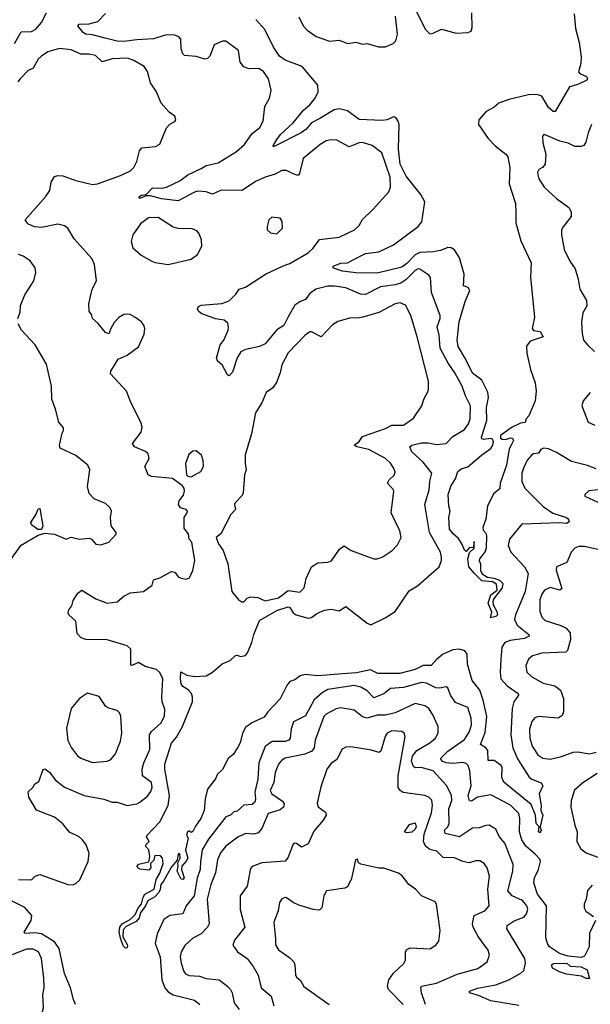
# Model space of a CAD drawing. Extents: x 1954683 to 2060285, y 904798 to 1016299.
# Tile 398 of 472: x 2023113 to 2026580, y 972316 to 978303. Entities that reach past the tile are written whole.
import ezdxf

# ---------------------------------------------------------------- set-up
doc = ezdxf.new("R2010")
doc.units = 0

msp = doc.modelspace()

# ---------------------------------------------------------------- linework, layer by layer
at = {"layer": '0CON10XD'}
for points in [[(2023081.2, 978158.8), (2023121.8, 978228.2), (2023185, 978231.9), (2023210.9, 978245), (2023245.4, 978285), (2023275.4, 978344.6)], [(2026036.9, 974415), (2026031.4, 974335), (2026036.7, 974295), (2026075, 974251.8), (2026142, 974205), (2026144, 974195), (2026114.4, 974155.6), (2026104.2, 974115), (2026096.2, 973955), (2026110, 973875), (2026137.7, 973807.7), (2026207.9, 973697.9), (2026225, 973684.4), (2026281.7, 973661.7), (2026291.1, 973645), (2026268.6, 973595), (2026281.1, 973525), (2026280, 973495), (2026291.5, 973465), (2026276, 973395), (2026280.6, 973375), (2026275, 973359.2), (2026264.7, 973365), (2026270, 973395), (2026250.9, 973415), (2026246.7, 973466.7), (2026221.3, 973531.3), (2026055, 973666.2), (2026042.3, 973695), (2026044, 973754), (2026038.6, 973768.6), (2025995, 973797.9), (2025958.8, 973798.8), (2025958.2, 973858.2), (2025945, 973875.4), (2025911.9, 973895), (2025942, 973968), (2025950.2, 974065), (2025929.5, 974165), (2025908.1, 974225), (2025861.2, 974285), (2025833, 974385), (2025831.8, 974445), (2025818.1, 974465), (2025782.5, 974475), (2025745, 974471.7), (2025685, 974444.5), (2025646.9, 974415), (2025613.6, 974376.4), (2025565, 974376.5), (2025515, 974352.1), (2025422.5, 974327.5), (2025288.2, 974328.2), (2025245, 974350), (2025159.4, 974330.6), (2025075, 974325.9), (2024923.6, 974313.6), (2024845, 974321.7), (2024817, 974313), (2024785, 974287.8), (2024755, 974279.4), (2024736.4, 974255), (2024696.5, 974173.5), (2024620, 974095), (2024597.6, 974062.4), (2024522.5, 974027.5), (2024485, 973998.1), (2024466.4, 973965), (2024452.2, 973905), (2024435.5, 973874.5), (2024410, 973835), (2024379.5, 973810.5), (2024345.7, 973744.3), (2024315.7, 973714.3), (2024303.6, 973686.4), (2024255, 973623.3), (2024239.5, 973565), (2024234.1, 973494.1), (2024213.1, 973445), (2024180.3, 973399.7), (2024165, 973366.7), (2024155, 973361.2), (2024145, 973370), (2024133.3, 973365), (2024126.2, 973345), (2024135.8, 973325), (2024120, 973255), (2024134.3, 973205), (2024124.4, 973185.6), (2024098.8, 973155), (2024096.2, 973135), (2024113.3, 973085), (2024105, 973073.8), (2024095, 973076.7), (2024068.8, 973125), (2024076.7, 973153.3), (2024073.3, 973176.7), (2024088, 973205), (2024085, 973230), (2024075, 973230), (2024068.8, 973191.2), (2024035, 973151.2), (2023987.7, 973065), (2023969.6, 973045), (2023966.8, 973013.2), (2023958.7, 972995), (2023935, 972970), (2023891.1, 972945), (2023877.8, 972915), (2023847.3, 972872.7), (2023838, 972842), (2023820.5, 972819.5), (2023760.5, 972789.5), (2023741.1, 972768.9), (2023739.4, 972725), (2023768.2, 972675), (2023765, 972660), (2023755, 972657.1), (2023740.9, 972670.9), (2023725, 972717.5), (2023717.3, 972757.3), (2023720.5, 972785), (2023735, 972804.3), (2023785, 972831.1), (2023816.6, 972863.4), (2023830.8, 972899.2), (2023853.2, 972926.8), (2023863.1, 972966.9), (2023874, 972986), (2023930.4, 973015), (2023942.9, 973075), (2023965, 973113.8), (2023985, 973172.5), (2023980, 973205), (2023968.3, 973218.3), (2023935, 973220), (2023928.3, 973191.7), (2023908.3, 973171.7), (2023908.8, 973145), (2023898.3, 973131.7), (2023845, 973136.7), (2023830, 973145), (2023827.5, 973155), (2023835, 973167.5), (2023898.3, 973181.7), (2023903.3, 973215), (2023897.5, 973255), (2023880, 973275), (2023880, 973285), (2023900, 973305), (2023883.8, 973333.8), (2023886.7, 973345), (2023964.2, 973425.8), (2024015.3, 973525), (2024023.4, 973585), (2023994.2, 973745), (2023995.3, 973775.3), (2024035.7, 973904.3), (2024065, 973939.6), (2024099.9, 974000.1), (2024162.3, 974155), (2024163.8, 974183.8), (2024156, 974206), (2024137.4, 974227.4), (2024105, 974248.9), (2024094.3, 974265), (2024089.6, 974295), (2024093, 974337), (2024127.6, 974317.6), (2024175, 974309.1), (2024246.1, 974313.9), (2024284, 974336), (2024344.1, 974385.9), (2024392.7, 974407.3), (2024425, 974435.8), (2024435, 974438.6), (2024455, 974430), (2024485, 974437.1), (2024497.4, 974452.6), (2024522.8, 974515), (2024535.9, 974565), (2024570.4, 974649.6), (2024675, 974711.1), (2024745, 974732), (2024755, 974728.1), (2024775, 974697), (2024792.4, 974685), (2024866.5, 974663.5), (2024885, 974666.9), (2024918.7, 974691.3), (2024965, 974712.1), (2025005, 974717.8), (2025055, 974708.5), (2025095, 974734.3), (2025225, 974632.7), (2025246.2, 974623.8), (2025334.2, 974665), (2025395, 974703.6), (2025479.4, 974830.6), (2025529.5, 974860.5), (2025661.4, 974975), (2025675.6, 975015), (2025675.6, 975035), (2025669.5, 975065), (2025602.4, 975185), (2025575.3, 975355), (2025601.3, 975445), (2025603.9, 975496.1), (2025617.1, 975545), (2025565, 975612.3), (2025495.5, 975675), (2025482.5, 975705), (2025495, 975716.7), (2025555, 975730.2), (2025595, 975730.2), (2025645, 975719.6), (2025703.8, 975725), (2025745, 975768.8), (2025815, 975810.8), (2025839.4, 975845), (2025849.5, 975875), (2025851.5, 975955), (2025821.1, 976015), (2025800.7, 976075), (2025756.9, 976155), (2025716.1, 976215), (2025668.1, 976305), (2025661.7, 976385), (2025649.7, 976435), (2025667.5, 976485), (2025668.2, 976505), (2025614.7, 976645), (2025608.9, 976735), (2025598.6, 976748.6), (2025545, 976785.3), (2025535, 976787.1), (2025515, 976777.9), (2025458.8, 976721.2), (2025428.7, 976701.3), (2025395, 976689.8), (2025305, 976678.3), (2025215, 976632.4), (2025183.8, 976633.8), (2025095, 976672.1), (2025025, 976683.2), (2024985, 976682.9), (2024912, 976665), (2024874.5, 976635), (2024848.9, 976601.1), (2024815, 976587.3), (2024785, 976566.5), (2024744.8, 976495.2), (2024717.2, 976442.8), (2024675, 976418), (2024605, 976332.8), (2024570.8, 976315), (2024485, 976298.1), (2024457.3, 976282.7), (2024434, 976246), (2024405, 976158.8), (2024385, 976137.5), (2024375, 976142.5), (2024343.4, 976203.4), (2024316.2, 976225), (2024308.8, 976245), (2024330.6, 976325), (2024353.1, 976355), (2024379.1, 976415), (2024382.5, 976435), (2024377.2, 976457.2), (2024355, 976475.6), (2024303.6, 976483.6), (2024215, 976516), (2024199.7, 976529.7), (2024193.8, 976545), (2024200.3, 976559.7), (2024215, 976568), (2024342.1, 976577.9), (2024385, 976594.2), (2024426.4, 976633.6), (2024445.5, 976664.5), (2024484.5, 976675.5), (2024607.1, 976755), (2024713.7, 976806.3), (2024755, 976821.3), (2024865.6, 976885), (2024896.9, 976913.1), (2024935, 976965.6), (2025055, 976980.9), (2025146.7, 977025), (2025175, 977051.2), (2025195, 977088.8), (2025259.7, 977150.3), (2025355, 977256), (2025365.6, 977285), (2025363.8, 977345), (2025312.6, 977492.6), (2025255, 977538.6), (2025195.7, 977555.7), (2025175, 977554.2), (2025115, 977530.6), (2025039.7, 977569.7), (2025005, 977573.1), (2024975, 977566.9), (2024938, 977545), (2024835, 977458), (2024813.1, 977366.9), (2024805, 977356), (2024773.6, 977366.4), (2024735, 977385.5), (2024705, 977386.5), (2024665, 977363.5), (2024605, 977346.2), (2024545, 977320), (2024464.7, 977265.3), (2024336.7, 977266.7), (2024285, 977241.3), (2024245, 977256.2), (2024195, 977260), (2024174.9, 977255.1), (2024075, 977201.3), (2023975, 977213.7), (2023908.6, 977231.4), (2023878.8, 977231.2), (2023845, 977216.2), (2023836.2, 977225), (2023853.3, 977235), (2023880.8, 977239.2), (2023919.7, 977280.3), (2023975, 977279.2), (2024005, 977285.4), (2024085, 977323.8), (2024135, 977360.4), (2024215, 977397.1), (2024245, 977417.1), (2024318.1, 977431.9), (2024430.5, 977500.5), (2024479.4, 977545), (2024525, 977610.8), (2024572.4, 977647.6), (2024592.9, 977685), (2024602, 977775), (2024630, 977825), (2024641.4, 977875), (2024625, 977943.3), (2024595, 977987.5), (2024565, 978005.6), (2024505, 978004.3), (2024475, 978016.2), (2024453.3, 978045), (2024443.3, 978115), (2024365, 978172.5), (2024345, 978172.5), (2024295, 978150), (2024268.9, 978081.1), (2024255, 978066), (2024237, 978063), (2024185, 978079.5), (2024114.6, 978084.6), (2024104.5, 978095), (2024094.6, 978125), (2024091.5, 978185), (2024079.4, 978199.4), (2024055, 978208.5), (2024005, 978211.5), (2023925, 978186.8), (2023825, 978181.4), (2023745, 978169.5), (2023705, 978172.4), (2023631.5, 978191.5), (2023555, 978211.1), (2023513.3, 978215), (2023498, 978225), (2023466, 978265), (2023475, 978275.4), (2023535, 978278.4), (2023587.3, 978292.7), (2023635, 978339.6)], [(2024809.7, 978319.7), (2024835.4, 978265), (2024858.8, 978238.8), (2024915, 978201.1), (2024995, 978172.9), (2025055, 978177.8), (2025105, 978158.9), (2025155, 978165.5), (2025195, 978153.1), (2025225, 978158.6), (2025293.1, 978136.9), (2025335, 978137.1), (2025382.1, 978157.9), (2025397.5, 978175), (2025408.9, 978215), (2025395.3, 978325.3)], [(2025517.8, 978365), (2025577.1, 978245), (2025605, 978217.5), (2025625, 978220.8), (2025675, 978245.3), (2025765, 978221.4), (2025835.5, 978224.5), (2025856.7, 978233.3), (2025862.4, 978255), (2025859.2, 978345)], [(2026482.3, 978337.7), (2026489.3, 978249.3), (2026512.6, 978165), (2026525, 978077.5)], [(2026525, 978077.5), (2026523.2, 978036.8), (2026507.5, 977985), (2026516.2, 977975), (2026556.8, 977956.8), (2026562.3, 977945), (2026559.4, 977935), (2026505, 977908.6), (2026454.4, 977895.6), (2026365.7, 977744.3), (2026355, 977744.3), (2026325, 977770), (2026285, 977837.3), (2026257.4, 977847.4), (2026205, 977846.3), (2026085, 977817.5), (2026024.7, 977795.3), (2025995, 977771.4), (2025946.2, 977745), (2025902, 977695), (2025900, 977665), (2025960.3, 977580.3), (2026002.7, 977535), (2026066, 977486), (2026078.2, 977468.2), (2026091.1, 977405), (2026087.4, 977305), (2026124.4, 977185), (2026128.2, 977131.8), (2026127.9, 977067.9), (2026157.7, 976957.7), (2026220.8, 976825), (2026216.9, 976735), (2026240, 976495), (2026226, 976425), (2026235, 976413.6), (2026276, 976406), (2026292.5, 976375), (2026215, 976348), (2026192.1, 976317.9), (2026193.3, 976275), (2026216.2, 976175), (2026245.5, 976095), (2026250.4, 976045), (2026245.4, 975984.6), (2026206.9, 975895), (2026189.2, 975875), (2026185, 975854), (2026155, 975850), (2026104.7, 975825.3), (2026035, 975775.5), (2026035, 975759.2), (2026045, 975751.8), (2026065, 975749.5), (2026095, 975760.8), (2026107.8, 975757.8), (2026112.9, 975745), (2026101.2, 975718.8), (2026087.3, 975692.7), (2026070.3, 975595), (2026031.9, 975485), (2026030, 975450), (2025991.2, 975418.8), (2025955.7, 975345), (2025945.6, 975265), (2025927.5, 975215), (2025928.3, 975198.3), (2025945, 975180), (2025948.8, 975165), (2025947.7, 975092.3), (2025940.7, 975069.3), (2025906, 975025), (2025904.4, 975015), (2025913.5, 974993.5), (2025911.9, 974951.9), (2025922.7, 974932.7), (2025955, 974912.5), (2025995, 974907.8), (2026028, 974895), (2026047.9, 974875), (2026045, 974849.2), (2025991.1, 974778.9), (2025986.9, 974765), (2025988.8, 974745), (2026012.7, 974705), (2026015.4, 974685), (2026005.9, 974674.1), (2025973.3, 974665), (2025980.7, 974700.7), (2025959.6, 974755), (2025974.7, 974805.3), (2026014.4, 974835), (2026010.2, 974870.2), (2025985.6, 974885.6), (2025920.9, 974890.9), (2025875.9, 974935.9), (2025841.9, 974975), (2025835.6, 975025), (2025846, 975064), (2025875, 975090), (2025875, 975130), (2025868.3, 975091.7), (2025845, 975092.5), (2025825, 975070), (2025815, 975077.5), (2025802.1, 975112.1), (2025778.8, 975148.8), (2025745.8, 975175.8), (2025724.3, 975204.3), (2025721.2, 975275), (2025728.8, 975315), (2025720, 975345), (2025716.9, 975415), (2025735, 975471.2), (2025760, 975510), (2025774.5, 975555), (2025795, 975572.1), (2025836.7, 975583.3), (2025918.5, 975655), (2025975, 975695.5), (2025988.3, 975715), (2025990.8, 975735), (2025985, 975751.5), (2025975, 975755.4), (2025930.6, 975750.6), (2025921.2, 975755), (2025918.6, 975765), (2025950.5, 975865), (2025949.3, 975945), (2025960.4, 976005), (2025957.4, 976037.4), (2025920.9, 976110.9), (2025865, 976154.4), (2025821.2, 976241.2), (2025777.1, 976315), (2025771.8, 976355), (2025783.9, 976465), (2025820, 976590), (2025847.2, 976657.2), (2025838.5, 976675), (2025809.2, 976685), (2025812.8, 976755), (2025784.8, 976855), (2025755, 976903.2), (2025735, 976914.7), (2025715, 976917.3), (2025670.2, 976899.8), (2025625, 976890.7), (2025545, 976888.1), (2025515, 976872.9), (2025465, 976820.3), (2025435, 976798.7), (2025285, 976760.8), (2025155, 976763.2), (2025074.1, 976774.1), (2025025, 976790), (2025016.7, 976795), (2025017.5, 976805), (2025065, 976822.2), (2025105, 976824.4), (2025135, 976840), (2025215, 976881.1), (2025295, 976891.1), (2025385, 976934.5), (2025535, 977045.5), (2025555.3, 977074.7), (2025574, 977195), (2025549.6, 977239.6), (2025460.9, 977350.9), (2025424.9, 977424.9), (2025414.6, 977515), (2025417.8, 977665), (2025413.5, 977685), (2025398.8, 977708.8), (2025385, 977712.3), (2025345, 977693.6), (2025315, 977690.2), (2025176.1, 977696.1), (2025105, 977749.2), (2025055, 977761.2), (2025023.1, 977755), (2024936.9, 977703.1), (2024885.4, 977675), (2024850.7, 977635), (2024822.7, 977615), (2024655, 977530), (2024652.9, 977535), (2024675, 977574), (2024698.5, 977605), (2024774.4, 977675.6), (2024836.4, 977753.6), (2024875.2, 977784.8), (2024907.9, 977825), (2024926.2, 977865), (2024925.4, 977905), (2024828.7, 978018.6), (2024725, 978056.1), (2024691.9, 978081.9), (2024654.7, 978135), (2024603.3, 978243.3), (2024548.2, 978305)], [(2023105, 973074.2), (2023185, 973073.3), (2023207.5, 973095), (2023235, 973105.7), (2023405, 973043.6), (2023436.9, 973043.1), (2023455, 973050), (2023477.6, 973072.4), (2023529.6, 973185), (2023535.3, 973235.3), (2023516.7, 973285), (2023495.4, 973315), (2023473.4, 973333.4), (2023415, 973362), (2023375, 973412.4), (2023325, 973453.3), (2023216, 973496), (2023168.2, 973575), (2023165, 973608), (2023192.5, 973635), (2023204.1, 973655.9), (2023228.8, 973671.2), (2023256.4, 973743.6), (2023265, 973746.7), (2023295, 973727.5), (2023328.3, 973681.7), (2023385, 973635.6), (2023505, 973586.2), (2023625, 973562.5), (2023675, 973545.6), (2023705, 973545.6), (2023765, 973524.3), (2023825, 973535.7), (2023843.8, 973545), (2023888.9, 973581.1), (2023909.8, 973610.2), (2023917.1, 973635), (2023914.4, 973664.4), (2023858.8, 973705), (2023857.5, 973745), (2023866.8, 973783.2), (2023902.9, 973865), (2023900.7, 973955), (2023914.5, 973975), (2023971.4, 974025), (2023993, 974067), (2023995, 974110), (2023979.2, 974155), (2023977.1, 974185), (2023983.5, 974295), (2023965, 974334.2), (2023945, 974351.9), (2023875, 974370.5), (2023835, 974393.3), (2023795, 974375.6), (2023787.9, 974377.9), (2023787.3, 974475), (2023765.9, 974495.9), (2023645, 974531.8), (2023515, 974533.3), (2023487.5, 974545), (2023461.3, 974571.3), (2023453.8, 974645), (2023412, 974685), (2023408, 974695), (2023412, 974715), (2023430.3, 974739.7), (2023438, 974772), (2023466.7, 974815), (2023490, 974835), (2023575, 974782), (2023645, 974754), (2023705, 974762.9), (2023745, 974798), (2023785, 974817.5), (2023865, 974826.2), (2023917.5, 974865), (2023925, 974896.7), (2023965, 974908), (2024035, 974946.7), (2024055, 974942.5), (2024076.1, 974916.1), (2024095, 974906.2), (2024125, 974900), (2024145, 974910), (2024165.7, 974954.3), (2024177.1, 975015), (2024158.8, 975125), (2024143.3, 975145), (2024138.8, 975175), (2024111.7, 975211.7), (2024112, 975275), (2024130, 975305), (2024132.5, 975315), (2024123.8, 975323.8), (2024090, 975335), (2024078.8, 975355), (2024082.3, 975377.7), (2024107.7, 975412.3), (2024113.8, 975435), (2024112.5, 975455), (2024100, 975470), (2024042.3, 975512.3), (2023914.5, 975524.5), (2023894, 975535), (2023874, 975585), (2023900.6, 975635), (2023893.4, 975663.4), (2023877.2, 975677.2), (2023811.2, 975705), (2023798, 975725), (2023851.2, 975795), (2023856.2, 975825), (2023848.8, 975855), (2023790.5, 975970.5), (2023761.2, 976045), (2023665, 976150), (2023666.7, 976165), (2023710.5, 976239.5), (2023765, 976263.8), (2023835, 976313.8), (2023868.3, 976391.7), (2023873.8, 976425), (2023868, 976445), (2023853.8, 976465), (2023812, 976495), (2023785, 976510), (2023765, 976512.5), (2023745, 976509.5), (2023715, 976492.9), (2023687.4, 976462.6), (2023665.8, 976425), (2023655, 976393.3), (2023635, 976400), (2023590, 976455), (2023556.2, 976485), (2023550, 976510), (2023535, 976530), (2023534, 976575), (2023554, 976665), (2023580, 976715), (2023566.7, 976815), (2023550.5, 976850.5), (2023445, 976970), (2023405.5, 977035), (2023385, 977049.6), (2023345, 977058.8), (2023245, 977039.2), (2023203.9, 977043.9), (2023162.1, 977062.1), (2023146.7, 977085), (2023270, 977225), (2023296, 977265), (2023304.2, 977315.8), (2023325, 977348.8), (2023345, 977356), (2023375, 977354.2), (2023455, 977325.6), (2023555, 977300), (2023585, 977305.4), (2023724.5, 977355.5), (2023785.5, 977384.5), (2023806.2, 977405), (2023825, 977440), (2023840, 977505), (2023855, 977524.2), (2023938.3, 977531.7), (2023965, 977546.2), (2024004.3, 977645.7), (2024025, 977666.7), (2024055.9, 977684.1), (2024062.5, 977695), (2024056.4, 977716.4), (2024020.7, 977740.7), (2023973.3, 977795), (2023944.2, 977864.2), (2023908.3, 977918.3), (2023888.7, 977988.7), (2023868.9, 978018.9), (2023806.2, 978055), (2023768.8, 978068.8), (2023675, 978065.3), (2023615, 978047.5), (2023573.3, 978085), (2023535, 978092.5), (2023485, 978092.5), (2023425, 978120.4), (2023355, 978128.1), (2023285, 978107.1), (2023245, 978081.8), (2023225, 978061.9), (2023195, 978008.1), (2023165, 977994.6), (2023116.3, 977943.7), (2023101.6, 977925)], [(2026586.2, 977665), (2026565.9, 977615), (2026552.6, 977557.4), (2026541.4, 977538.6), (2026525, 977530.9), (2026485, 977531.8), (2026445, 977552.1), (2026394.7, 977564.7), (2026305, 977603.3), (2026295, 977602.5), (2026290, 977595), (2026291.2, 977555), (2026310, 977485), (2026306, 977425), (2026290, 977405), (2026268, 977392), (2026260, 977375), (2026261.2, 977358.8), (2026267.1, 977335), (2026300, 977285), (2026375, 977215.7), (2026450, 977160), (2026464.3, 977135), (2026464.2, 977105.8), (2026415, 977043.3), (2026405.7, 977024.3), (2026404.4, 976995), (2026420.5, 976905), (2026454.6, 976834.6), (2026487, 976787), (2026507.1, 976725), (2026516.9, 976665), (2026556.9, 976595), (2026557.9, 976562.1), (2026535, 976520), (2026526.7, 976465), (2026529.4, 976395), (2026539.4, 976355), (2026561.9, 976325), (2026605.8, 976285.8)], [(2024015, 976814.2), (2024154.1, 976845.9), (2024193.8, 976875), (2024220, 976925), (2024216.7, 976965), (2024201.2, 977005), (2024188.8, 977018.8), (2024161.2, 977031.2), (2024075, 977033.3), (2024045, 977041.9), (2023955, 977100), (2023895, 977098.6), (2023848, 977062), (2023801.4, 976995), (2023790, 976955), (2023800, 976915), (2023850.9, 976870.9), (2023915, 976834.2), (2023935.8, 976825.8), (2024015, 976814.2)], [(2024675, 977001.2), (2024710, 977035), (2024708, 977075), (2024695, 977096.2), (2024645, 977102.5), (2024627.5, 977085), (2024616.7, 977045), (2024617.5, 977025), (2024636.4, 977006.4), (2024675, 977001.2)], [(2023102.5, 976485), (2023115.7, 976525), (2023117.5, 976565), (2023145, 976630), (2023199.2, 976715), (2023211.9, 976765), (2023206.7, 976795), (2023176.5, 976836.5), (2023135, 976865.4), (2023105, 976876.1)], [(2024462.7, 974762.7), (2024475, 974764), (2024496, 974785), (2024515, 974792.7), (2024560.4, 974790.4), (2024605, 974770), (2024685, 974788), (2024745, 974831.2), (2024815, 974822), (2024841.7, 974848.3), (2024854.4, 974905), (2024886, 974975), (2024925, 975000), (2024985, 975003.8), (2025007.3, 975012.7), (2025057, 975083), (2025085, 975103.8), (2025126.7, 975075), (2025265, 975024.2), (2025285.9, 975024.1), (2025315, 975033.8), (2025375.5, 975074.5), (2025409.4, 975110.6), (2025430, 975155), (2025422.5, 975195), (2025369.2, 975305), (2025386.9, 975435), (2025384.3, 975445), (2025347.5, 975485), (2025356.9, 975505), (2025391.1, 975535), (2025394.3, 975554.3), (2025385, 975578.8), (2025365, 975605.7), (2025335, 975635.5), (2025235, 975690.3), (2025161.2, 975705), (2025144.3, 975715), (2025175, 975737.1), (2025195, 975768.5), (2025335, 975817.5), (2025373, 975837), (2025445, 975837.8), (2025505, 975880.6), (2025556.1, 975953.9), (2025570.9, 975999.1), (2025590.6, 976035), (2025596.9, 976055), (2025596.7, 976105), (2025528.2, 976375), (2025488.9, 976505), (2025456.9, 976566.9), (2025425, 976580.6), (2025395, 976574.4), (2025295, 976522.9), (2025197.5, 976495), (2025165, 976488.1), (2025125, 976489.4), (2025045, 976467.5), (2025012.8, 976447.2), (2024945.5, 976374.5), (2024886.7, 976405), (2024875, 976404.3), (2024847.1, 976385), (2024743.7, 976276.3), (2024706, 976205), (2024695.8, 976155), (2024674.2, 976095.8), (2024650, 976065), (2024610, 976035), (2024585, 975972.5), (2024545, 975912.5), (2024521.9, 975785), (2024483.8, 975656.2), (2024482.3, 975605), (2024489.2, 975565), (2024479.2, 975535), (2024471.1, 975425), (2024465, 975410), (2024422, 975365), (2024418, 975355), (2024423.3, 975325), (2024396.7, 975293.3), (2024334.2, 975175.8), (2024307.5, 975155), (2024320, 975115), (2024350, 975075), (2024376.9, 974995), (2024402.5, 974825), (2024445, 974773.8), (2024462.7, 974762.7)], [(2023025.8, 974975), (2023121.4, 975108.6), (2023225, 975168.6), (2023265, 975180), (2023325, 975173.8), (2023395, 975143.8), (2023425, 975156.7), (2023475, 975144.3), (2023535, 975150), (2023548.8, 975145), (2023575, 975114.2), (2023605, 975109.2), (2023654.1, 975125.9), (2023700, 975175), (2023700, 975185), (2023668.8, 975225), (2023664, 975275), (2023670, 975315), (2023663.3, 975335), (2023635, 975360), (2023565, 975388.8), (2023535, 975422.5), (2023525.8, 975465), (2023538.6, 975565), (2023527.5, 975595), (2023455, 975653.3), (2023358.3, 975698.3), (2023354.2, 975715), (2023370.7, 975789.3), (2023380, 975805), (2023378.3, 975821.7), (2023350.8, 975855), (2023331.4, 975935), (2023309.2, 975995), (2023305.7, 976075), (2023275, 976207.5), (2023206.2, 976325), (2023123.3, 976415), (2023104.3, 976454.3)], [(2026580, 976035), (2026537.3, 975985), (2026527.5, 975955), (2026566.7, 975855), (2026607.8, 975837.8)], [(2024155, 975522.5), (2024213.4, 975556.6), (2024230, 975585), (2024227.3, 975622.7), (2024217.1, 975655), (2024185, 975681.2), (2024165, 975679.2), (2024140.7, 975659.3), (2024119.4, 975605), (2024126.1, 975536.1), (2024135, 975526.7), (2024155, 975522.5)], [(2026615, 975570.9), (2026562, 975592), (2026466.6, 975616.6), (2026375, 975671.4), (2026325, 975693.9), (2026295, 975697.1), (2026279.8, 975690.2), (2026265, 975666.7), (2026235, 975663.6), (2026225, 975657.1), (2026196.7, 975625), (2026173.6, 975576.4), (2026164.5, 975544.5), (2026164.5, 975495), (2026182.9, 975455), (2026292.6, 975342.6), (2026351.5, 975301.5), (2026436.2, 975276.2), (2026447.1, 975265), (2026450.5, 975249.5), (2026435, 975239.5), (2026395, 975243.6), (2026164.1, 975235.9), (2026089.4, 975145), (2026081.8, 975105), (2026096.2, 975065), (2026179.1, 974975), (2026202, 974935), (2026183.7, 974825), (2026125.8, 974685), (2026118.8, 974655), (2026135, 974620.5), (2026205.8, 974565), (2026207.5, 974555), (2026180, 974540), (2026092.3, 974527.7), (2026060, 974515), (2026042.4, 974487.6), (2026036.9, 974415)], [(2026645, 975446.9), (2026571.7, 975438.3), (2026546.7, 975415), (2026547.5, 975405), (2026625, 975370)], [(2023223.3, 975203.3), (2023185, 975232), (2023180.8, 975245), (2023212.9, 975297.1), (2023225, 975328.8), (2023235, 975331.2), (2023253.8, 975225), (2023245, 975203.8), (2023223.3, 975203.3)], [(2026625, 975080.5), (2026545, 975100), (2026510.2, 975099.8), (2026488.7, 975091.3), (2026464.2, 975065.8), (2026437, 975003), (2026374.2, 974975.8), (2026372, 974955), (2026407.5, 974845), (2026395, 974834.6), (2026335, 974849.6), (2026301.9, 974835), (2026285, 974810), (2026272.7, 974775), (2026272.5, 974705), (2026285, 974669.2), (2026305, 974650), (2026399.9, 974619.9), (2026433.1, 974603.1), (2026457.5, 974575), (2026460.4, 974535), (2026442, 974468), (2026432.1, 974457.9), (2026285, 974450.4), (2026228.8, 974435), (2026203.5, 974415), (2026187.5, 974375), (2026194.4, 974335), (2026225, 974306.5), (2026292.5, 974267.5), (2026365, 974251.8), (2026398.1, 974225), (2026416.2, 974176.2), (2026416.4, 974093.6), (2026408.8, 974071.2), (2026383.8, 974056.2), (2026265, 974065.5), (2026243.1, 974056.9), (2026225, 974036), (2026211.2, 973988.8), (2026211.5, 973935), (2026226.4, 973885), (2026261.9, 973831.9), (2026291.9, 973811.9), (2026335.4, 973805.4), (2026405, 973821.8), (2026475, 973848.4), (2026505, 973850), (2026575, 973838.8), (2026615, 973848.8)], [(2026611.4, 972825), (2026575, 972748.8), (2026572.7, 972665), (2026545, 972607.9), (2026525, 972601), (2026445, 972607.7), (2026391.9, 972625), (2026331.9, 972665), (2026319.2, 972685), (2026309.7, 972719.7), (2026314.7, 972915), (2026258.2, 972985), (2026236.9, 973055), (2026240, 973085), (2026264.7, 973135), (2026277.6, 973185), (2026275, 973195.3), (2026245, 973229.2), (2026187.5, 973277.5), (2026163.9, 973315), (2026150.4, 973365), (2026152.6, 973445), (2026144.7, 973475), (2026095, 973527.2), (2025975, 973588.5), (2025895.3, 973574.7), (2025858.2, 973551.8), (2025845, 973554), (2025836.8, 973585), (2025856.1, 973645), (2025848.9, 973735), (2025838.5, 973768.5), (2025825, 973780.7), (2025806.1, 973786.1), (2025745, 973779), (2025703.2, 973783.2), (2025678.9, 973795), (2025669.7, 973809.7), (2025715, 973854.7), (2025815, 973926.2), (2025845.9, 973975), (2025857.2, 974015), (2025856.8, 974055), (2025835, 974120), (2025760.9, 974150.9), (2025730.6, 974195), (2025715, 974240), (2025705, 974246), (2025665, 974238.2), (2025640.7, 974240.7), (2025585, 974268.4), (2025555, 974272.2), (2025445, 974241.9), (2025365, 974235.7), (2025325, 974203.2), (2025265, 974179.2), (2025225, 974221.9), (2025185, 974244.3), (2025145, 974255.3), (2024985, 974229.7), (2024950.7, 974209.3), (2024902.9, 974167.1), (2024850.2, 974069.8), (2024776.6, 974033.4), (2024761.5, 973991.5), (2024757.3, 973935), (2024748.6, 973921.4), (2024725.2, 973914.8), (2024647.1, 973912.9), (2024605, 973882.9), (2024565.2, 973784.8), (2024559, 973685), (2024540.7, 973605), (2024546.7, 973565), (2024541.3, 973545), (2024525, 973530.9), (2024474.1, 973525.9), (2024435, 973489.4), (2024413.9, 973486.1), (2024394.2, 973465), (2024365, 973456.4), (2024259.7, 973320.3), (2024222.6, 973255), (2024210.7, 973185), (2024210.2, 973135), (2024192.2, 973082.2), (2024173.2, 972975), (2024124.2, 972915), (2024104, 972866), (2024026.2, 972855), (2023989.6, 972830.4), (2023947.7, 972745), (2023936.9, 972685), (2023967, 972605), (2023977.4, 972465), (2023995.8, 972415), (2024015, 972392.1), (2024045, 972372.9), (2024175, 972340.8), (2024206.5, 972315)], [(2023555, 973787.1), (2023645, 973794.2), (2023666.4, 973803.6), (2023695, 973838.8), (2023725, 973916.2), (2023734.6, 973965), (2023727, 974067), (2023718.7, 974088.7), (2023705, 974102), (2023655, 974115.8), (2023637.2, 974127.2), (2023595, 974188), (2023525, 974207.5), (2023475.6, 974174.4), (2023426.2, 974113.8), (2023397.1, 973995), (2023405, 973920), (2023428.1, 973875), (2023465, 973827.1), (2023485, 973811.9), (2023555, 973787.1)], [(2026145, 972308.4), (2025975, 972337.1), (2025900, 972370), (2025846, 972385), (2025846, 972395), (2025895, 972414.5), (2026005, 972434), (2026085.6, 972464.4), (2026157.5, 972505), (2026175, 972522), (2026185.6, 972565), (2026182.2, 972595), (2026082, 972758), (2026072.9, 972775), (2026075.6, 972795), (2026116.9, 972823.1), (2026175.6, 972845), (2026192.5, 972865), (2026200.4, 972895), (2026194.6, 972915), (2026167.6, 972947.6), (2026105, 972975.4), (2026078.2, 973005), (2026108.7, 973125), (2026111.5, 973165), (2026060, 973295), (2026026.7, 973336.7), (2026005, 973380), (2025964.4, 973404.4), (2025945, 973403.5), (2025905, 973387.9), (2025865, 973386), (2025785, 973333.4), (2025698.8, 973355), (2025694.8, 973375), (2025714.2, 973395), (2025723.3, 973415), (2025720, 973505), (2025738.2, 973555), (2025736.9, 973586.9), (2025706.3, 973646.3), (2025625.4, 973735), (2025552.5, 973755), (2025515, 973753.7), (2025505, 973760.8), (2025493.8, 973795), (2025499.4, 973825), (2025525, 973858.1), (2025604.4, 973905), (2025637.2, 973932.8), (2025654.6, 973965), (2025655.4, 974005), (2025621, 974081), (2025598.9, 974115), (2025575, 974130), (2025515, 974145.4), (2025395, 974087.7), (2025335, 974073.8), (2025285, 974073.1), (2025225, 974055.6), (2025195, 974064.5), (2025145, 974103.8), (2025065, 974118.5), (2025035, 974113.3), (2024975, 974079.5), (2024960.7, 974065), (2024909.1, 973920.9), (2024902, 973875), (2024888.8, 973855), (2024845, 973837.3), (2024725, 973813.2), (2024705, 973800), (2024686, 973775), (2024665.8, 973725), (2024656.2, 973663.8), (2024634, 973615), (2024644.5, 973595), (2024710.3, 973550.3), (2024719.3, 973535), (2024716.8, 973515), (2024695, 973498.6), (2024622.5, 973475), (2024583.8, 973385), (2024561.5, 973358.5), (2024535, 973349.6), (2024485, 973354.5), (2024437.5, 973332.5), (2024365, 973276.4), (2024333.9, 973236.1), (2024315.8, 973194.2), (2024302.7, 973115), (2024274.2, 973045), (2024252, 972955), (2024264.3, 972805), (2024254.2, 972785), (2024215, 972744.3), (2024165, 972718), (2024116.4, 972673.6), (2024093.3, 972635), (2024088.9, 972605), (2024093.1, 972565), (2024110, 972515), (2024120.9, 972500.9), (2024141.7, 972491.7), (2024205, 972487.1), (2024245, 972473.6), (2024325, 972463.6), (2024378.1, 972425), (2024394.4, 972405), (2024404.4, 972385), (2024415.6, 972325), (2024445.6, 972285)], [(2025578.2, 972315), (2025553.8, 972385), (2025550, 972415), (2025555, 972426.9), (2025645, 972444.5), (2025770.1, 972499.9), (2025895.8, 972534.2), (2025952.5, 972575), (2025967.8, 972615), (2025960, 972645), (2025898.3, 972728.3), (2025868.6, 972785), (2025864.4, 972805), (2025874.3, 972855), (2025940, 972885), (2025966.2, 972913.8), (2025956.6, 973015), (2025966.6, 973095), (2025953.1, 973145), (2025935, 973171.9), (2025908.3, 973188.3), (2025885, 973189.1), (2025844.3, 973175.7), (2025805, 973183.6), (2025755, 973207.3), (2025685, 973207.8), (2025646.9, 973246.9), (2025605, 973256.4), (2025577.6, 973277.6), (2025566.8, 973305), (2025570.9, 973350.9), (2025615, 973480), (2025621.3, 973525), (2025616.2, 973556.2), (2025597.9, 973575), (2025575, 973585.2), (2025443.8, 973603.8), (2025424.4, 973615), (2025412.7, 973635), (2025412, 973705), (2025455.6, 973945), (2025449.3, 973965), (2025435, 973974.6), (2025375, 973978.8), (2025344.8, 973965.2), (2025333.4, 973945), (2025307.5, 973855), (2025295, 973847.8), (2025250.7, 973860.7), (2025125, 973881.3), (2025095, 973878.5), (2025072.3, 973867.7), (2025039.2, 973805), (2025005, 973780), (2024979.1, 973745), (2024941.8, 973638.2), (2024920.8, 973539.2), (2024927.2, 973517.2), (2024971.5, 973485), (2024974.4, 973465), (2024956.9, 973435), (2024901, 973369), (2024865, 973292.5), (2024825, 973271.2), (2024795, 973293.3), (2024785, 973296.2), (2024775, 973288.8), (2024742.6, 973207.4), (2024725, 973185.7), (2024584.6, 973175.4), (2024525.5, 973154.5), (2024515, 973142.5), (2024495, 973033.8), (2024453.5, 972975), (2024453.1, 972893.1), (2024480.5, 972785), (2024417.1, 972705), (2024407.8, 972675), (2024436.7, 972635), (2024494.4, 972595), (2024531.9, 972545), (2024562.2, 972492.2), (2024580.5, 972415), (2024641.1, 972365), (2024656.2, 972306.2)], [(2026621.6, 973718.4), (2026535, 973661.8), (2026483, 973617), (2026464.4, 973554.4), (2026461.2, 973515), (2026485.4, 973405), (2026500, 973365), (2026497.9, 973305), (2026521.5, 973261.5), (2026555, 973237.6), (2026635, 973206.3)], [(2025465, 973357.5), (2025450, 973365), (2025481.7, 973408.3), (2025515, 973420), (2025522.5, 973395), (2025515, 973380), (2025495, 973363.3), (2025465, 973357.5)], [(2025442.7, 972315), (2025352.9, 972405), (2025348.5, 972425), (2025355.5, 972465), (2025384.8, 972505.2), (2025446.4, 972563.6), (2025456.2, 972585), (2025457.9, 972635), (2025465, 972650), (2025485, 972658.2), (2025605, 972653.1), (2025642, 972675), (2025659.3, 972699.3), (2025668.2, 972765), (2025645.6, 972925), (2025638, 972938), (2025554, 972975), (2025517.5, 973015), (2025477.5, 973045), (2025436.3, 973096.3), (2025415, 973112.9), (2025325, 973143.3), (2025295, 973143.8), (2025185, 973167.5), (2025172.5, 973175), (2025165, 973197.5), (2025153.3, 973195), (2025128.9, 973081.1), (2025105, 973030), (2025087.7, 973022.3), (2024976.7, 973005), (2024961.4, 972975), (2024947.8, 972902.2), (2024935, 972888), (2024897, 972893), (2024809.4, 972919.4), (2024774.5, 972934.5), (2024735, 972963.8), (2024725, 972966), (2024705, 972956.2), (2024691.9, 972935), (2024684.3, 972885), (2024657.1, 972815), (2024666.2, 972713.8), (2024667.4, 972677.4), (2024686.4, 972646.4), (2024755, 972597.9), (2024777.7, 972575), (2024785.3, 972555), (2024787.8, 972495), (2024795, 972480.8), (2024819.6, 972459.6), (2024840, 972425), (2024994, 972315)], [(2026590.2, 973039.8), (2026562.8, 973007.2), (2026555.6, 972955), (2026542.2, 972925), (2026542.4, 972902.4), (2026552.4, 972882.4), (2026599.4, 972849.4)], [(2023451.4, 972315), (2023439.4, 972345), (2023422.2, 972415), (2023385, 972503.8), (2023352.9, 972655), (2023325.4, 972695), (2023245, 972744.1), (2023205, 972750.8), (2023145, 972746), (2023139.4, 972755), (2023182.5, 972825), (2023186, 972856), (2023144, 972904), (2023055, 972948.8)], [(2023085, 971863.3), (2023115, 971902.5), (2023163.8, 971915), (2023171.4, 971935), (2023170, 971965), (2023178.1, 972011.9), (2023214.4, 972045), (2023223.6, 972065), (2023230.2, 972189.8), (2023258.2, 972295), (2023254.6, 972375), (2023262.3, 972415), (2023259.3, 972475), (2023246.2, 972595), (2023226.4, 972635), (2023195, 972652), (2023155, 972650.5), (2022977.1, 972582.9)], [(2026575, 972472.5), (2026555, 972472.5), (2026527, 972487), (2026435, 972500), (2026393, 972513), (2026350, 972535), (2026344, 972555), (2026356.4, 972563.6), (2026436.4, 972566.4), (2026457.7, 972547.7), (2026525, 972544.3), (2026561.4, 972525), (2026575, 972472.5)]]:
    msp.add_lwpolyline(points, dxfattribs=at)

doc.saveas('drawing.dxf')
